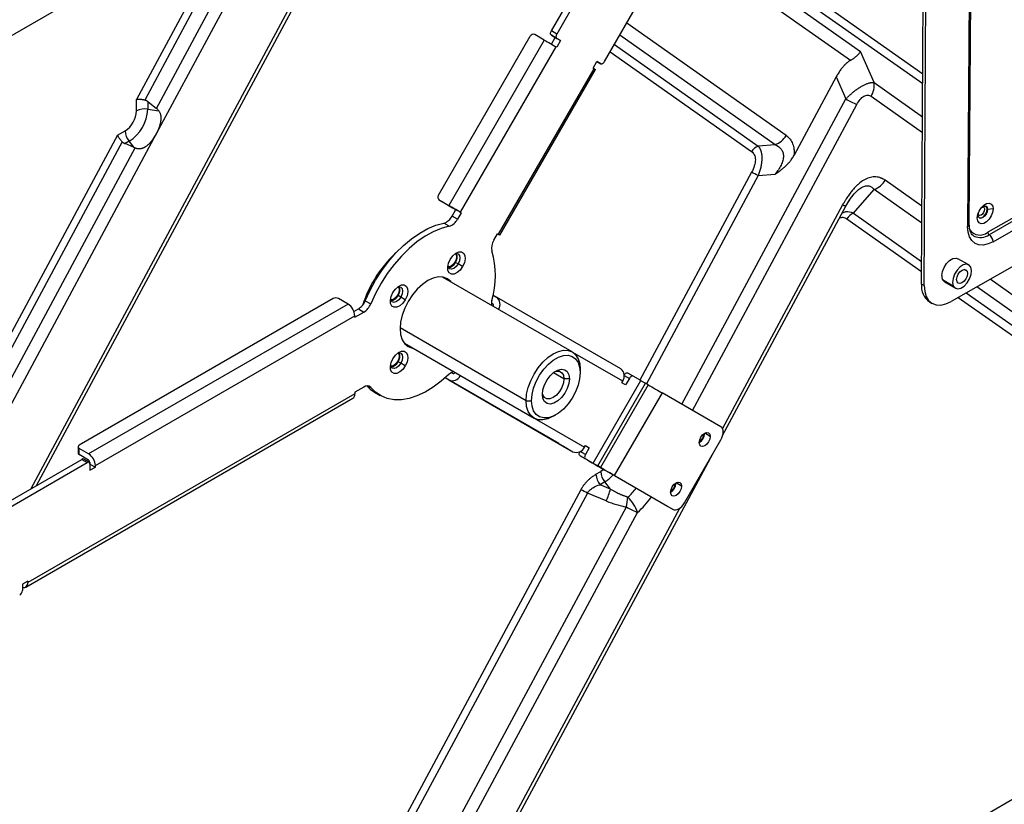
# Model space of a CAD drawing. Header units: millimetres. Extents: x 0 to 1118, y 0 to 864.
# Tile 422 of 438: x 998 to 1024, y 718 to 738. Entities that reach past the tile are written whole.
import ezdxf

# ---------------------------------------------------------------- set-up
doc = ezdxf.new("R2010")
doc.units = ezdxf.units.MM

msp = doc.modelspace()

# ---------------------------------------------------------------- linework, layer by layer
at = {"color": 7, "linetype": 'Continuous', "lineweight": 25}
for p, q in [((1008.8751, 744.9148), (1019.7682, 737.2314)), ((1001.607, 735.9747), (1005.5502, 743.3082)), ((1001.6128, 735.3158), (1005.8395, 743.1625)), ((1013.4557, 742.1031), (1020.034, 737.464)), ((998.4711, 726.1093), (1006.751, 741.5081)), ((1003.867, 741.3703), (979.0986, 727.0718)), ((1003.867, 741.3703), (1001.0901, 736.2059)), ((1004.0406, 741.2828), (1001.3023, 736.1901)), ((1011.9415, 738.0016), (1013.6314, 740.9286)), ((1013.7729, 740.8469), (1012.0829, 737.9199)), ((1013.3329, 737.1981), (1015.0229, 740.1251)), ((1021.6259, 731.3783), (1021.6766, 739.5728)), ((1021.6966, 731.3375), (1021.7473, 739.532)), ((1022.8731, 739.2743), (1022.8335, 732.8826)), ((1022.8775, 732.9429), (1022.917, 739.3346)), ((1008.988, 733.7023), (1011.388, 737.8593)), ((1011.7562, 737.7622), (1011.5087, 737.905)), ((1012.0829, 737.9199), (1011.9415, 738.0016)), ((1011.9415, 737.8861), (1012.0829, 737.8045)), ((1012.0415, 737.8283), (1011.9415, 737.8861)), ((1011.9415, 737.6552), (1012.0415, 737.8283)), ((1012.1829, 737.7467), (1012.0415, 737.8283)), ((1011.7562, 737.7622), (1009.2562, 733.432)), ((1012.0579, 737.5879), (1009.5579, 733.2578)), ((1012.0829, 737.5735), (1012.0579, 737.5879)), ((1012.0829, 737.8045), (1012.1829, 737.7467)), ((1012.1829, 737.7467), (1012.0829, 737.5735)), ((1020.3876, 736.6497), (1020.034, 737.464)), ((1013.0329, 737.0249), (1013.1329, 737.1981)), ((1013.1329, 737.1981), (1013.2329, 737.1404)), ((1013.2329, 737.1404), (1013.1329, 737.1981)), ((1010.5579, 732.6803), (1013.0579, 737.0105)), ((1010.5977, 732.6574), (1013.0977, 736.9875)), ((1013.0579, 737.0105), (1013.0329, 737.0249)), ((1019.3944, 736.7965), (1018.2936, 734.7492)), ((1019.3944, 736.7965), (1019.6444, 736.2207)), ((1001.0901, 735.9091), (1001.0901, 736.2059)), ((1001.3799, 736.1516), (1001.607, 735.9747)), ((1001.3799, 736.1516), (1001.3799, 735.9539)), ((1001.3799, 735.9539), (1001.6729, 735.9086)), ((1000.587, 735.2701), (991.7429, 718.8221)), ((992.3937, 718.1563), (1001.6128, 735.3158)), ((1000.587, 735.2701), (1000.7884, 735.3863)), ((1028.239, 735.508), (1023.3601, 732.7319)), ((1028.2741, 735.4467), (1023.3952, 732.6705)), ((1023.5005, 732.4864), (1028.3794, 735.2625)), ((1000.7159, 735.0996), (991.9165, 718.7347)), ((1000.8944, 735.113), (1000.7886, 735.0519)), ((1001.0226, 734.9535), (1000.7886, 735.0519)), ((1001.0226, 734.9535), (1000.8944, 735.113)), ((1017.7946, 735.0249), (1017.3539, 734.9874)), ((992.1044, 718.302), (1001.0515, 734.9417)), ((1029.4695, 734.9438), (1022.3986, 730.9204)), ((1017.3539, 734.2147), (1017.7946, 734.2522)), ((1019.8461, 733.2299), (1020.3876, 733.8517)), ((1009.0087, 733.5749), (1009.2562, 733.432)), ((1009.1087, 733.5172), (1009.0087, 733.5749)), ((1009.1087, 733.5172), (1009.3562, 733.3743)), ((1009.3443, 733.1566), (1009.4415, 733.325)), ((1009.4415, 733.325), (1009.4165, 733.3395)), ((1009.5829, 733.2434), (1009.4415, 733.325)), ((1009.5829, 733.2434), (1009.4857, 733.0749)), ((1009.5579, 733.2578), (1009.5829, 733.2434)), ((1016.4234, 727.4172), (1019.649, 733.4161)), ((1023.0844, 733.1059), (1023.1053, 733.1906)), ((1023.1053, 733.1906), (1023.1117, 733.2387)), ((1023.3527, 733.3315), (1023.3457, 733.3355)), ((1023.5008, 733.3428), (1023.3527, 733.3315)), ((1009.2684, 732.8904), (1009.127, 732.972)), ((1009.4857, 733.0749), (1009.3443, 733.1566)), ((1010.4357, 732.5263), (1010.5329, 732.6948)), ((1010.5329, 732.6948), (1010.5579, 732.6803)), ((1009.4997, 731.9057), (1009.429, 731.9465)), ((1009.6204, 731.836), (1009.4997, 731.9057)), ((1022.8615, 731.8797), (1022.5787, 732.043)), ((1012.4889, 729.6028), (1009.0954, 731.5618)), ((1022.2287, 731.4367), (1022.5116, 731.2734)), ((1021.6966, 731.3375), (1021.6259, 731.3783)), ((1006.2331, 730.9984), (999.5863, 727.1613)), ((1006.622, 730.8555), (1006.3745, 730.9984)), ((1007.0738, 730.9443), (1007.2152, 730.8627)), ((1007.9997, 731.0398), (1007.929, 731.0806)), ((1008.1204, 730.9701), (1007.9997, 731.0398)), ((1010.3739, 730.8812), (1010.4062, 730.8626)), ((1010.4078, 730.8616), (1010.3739, 730.8812)), ((1010.4155, 731.0882), (1010.5062, 731.0358)), ((1013.7562, 729.159), (1010.5062, 731.0358)), ((1021.833, 730.9146), (1021.9038, 730.8738)), ((1006.622, 730.8555), (999.8338, 726.9368)), ((1006.7772, 730.6594), (1006.8947, 730.7272)), ((1006.7988, 730.5085), (1007.0361, 730.6455)), ((1006.8947, 730.7272), (1007.0361, 730.6455)), ((1000.0105, 726.6306), (1006.7988, 730.5493)), ((1006.7988, 730.5085), (1006.7988, 730.5493)), ((1008.0955, 729.8297), (1011.489, 727.8707)), ((1007.9997, 729.3076), (1007.929, 729.3484)), ((1008.1204, 729.2379), (1007.9997, 729.3076)), ((1012.696, 729.1449), (1012.696, 729.0633)), ((1009.2562, 728.8707), (1009.1654, 728.9231)), ((1012.138, 727.2065), (1009.1654, 728.9231)), ((1009.2562, 728.8707), (1012.5062, 726.9939)), ((1009.3239, 729.0626), (1009.3562, 729.0439)), ((1009.4165, 729.0668), (1009.4166, 729.067)), ((1009.5581, 728.9854), (1009.5579, 728.9852)), ((1009.5579, 728.9852), (1012.8079, 727.1084)), ((1012.4132, 728.9), (1012.2718, 728.9)), ((1013.0329, 726.6898), (1014.2829, 728.8548)), ((1013.7829, 728.7971), (1013.8079, 728.8404)), ((1013.9829, 728.9126), (1013.8829, 728.7394)), ((1014.0829, 728.9703), (1013.9415, 729.052)), ((1014.2829, 728.8548), (1014.0829, 728.9703)), ((1007.0361, 728.6858), (1006.7988, 728.5488)), ((1013.1537, 726.6201), (1014.4037, 728.7851)), ((1014.4744, 728.7443), (1013.2244, 726.5793)), ((1013.8829, 728.7394), (1013.7829, 728.7971)), ((1014.4744, 728.7443), (1014.4037, 728.7851)), ((998.191, 723.4542), (1006.747, 728.3935)), ((1006.7988, 728.508), (998.2428, 723.5687)), ((1006.7988, 728.5488), (1006.7988, 728.508)), ((1007.3166, 728.5473), (1007.458, 728.4657)), ((1011.2818, 728.3285), (1011.4232, 728.3285)), ((1014.8365, 728.5352), (1013.5865, 726.3702)), ((1016.3744, 727.6471), (1014.8365, 728.5352)), ((1011.989, 727.9203), (1012.0597, 727.9611)), ((1015.4244, 725.6552), (1016.3744, 727.3007)), ((1016.0951, 727.3944), (1015.9536, 727.476)), ((999.557, 727.1205), (999.557, 726.9571)), ((999.5863, 726.9163), (999.5863, 727.0796)), ((999.8338, 726.9368), (999.5863, 727.0796)), ((1012.2587, 727.1368), (1012.5062, 726.9939)), ((1012.8079, 727.1084), (1012.8329, 727.1517)), ((1012.8329, 727.1517), (1012.9329, 727.0939)), ((1012.8329, 727.1517), (1012.9329, 727.0939)), ((1012.9329, 727.0939), (1012.8329, 726.9207)), ((996.1856, 724.7899), (999.657, 726.7939)), ((999.8338, 726.7735), (999.5863, 726.9163)), ((999.657, 726.7939), (999.7984, 726.7122)), ((999.8484, 726.7172), (999.707, 726.7988)), ((1007.5362, 710.8889), (1016.1753, 726.9557)), ((1012.6915, 726.8869), (1012.8329, 726.8053)), ((1012.8915, 726.7714), (1012.6915, 726.8869)), ((1012.8329, 726.8053), (1013.0329, 726.6898)), ((996.327, 724.7083), (999.7984, 726.7122)), ((999.8691, 726.7122), (999.8691, 726.6714)), ((999.8691, 726.6714), (999.8691, 726.5081)), ((999.8691, 726.6714), (1000.0105, 726.5897)), ((999.8691, 726.5081), (1000.0105, 726.5897)), ((1000.0105, 726.5897), (1000.0105, 726.6306)), ((1013.2244, 726.5793), (1013.1537, 726.6201)), ((1013.2537, 726.5623), (1013.3244, 726.5215)), ((1013.1091, 726.4039), (1013.2334, 726.4756)), ((1014.983, 725.5637), (1013.4451, 726.4518)), ((1013.5865, 726.3702), (1015.1244, 725.4821)), ((1012.7152, 725.9979), (1001.4327, 705.015)), ((1013.3395, 726.2023), (1013.2152, 726.1305)), ((1013.49, 726.015), (1013.2152, 726.1305)), ((1013.49, 726.015), (1013.3395, 726.2023)), ((1015.3451, 726.0953), (1015.2036, 726.177)), ((1012.8887, 725.9105), (1001.6063, 704.9276)), ((1013.3774, 725.7051), (1012.8887, 725.9105)), ((1002.5107, 704.3557), (1013.9056, 725.5477)), ((1015.1244, 725.4821), (1014.983, 725.5637)), ((1002.8, 704.21), (1014.1949, 725.402)), ((998.2428, 723.6095), (998.1013, 723.5279)), ((998.1013, 723.5279), (998.1013, 723.3646)), ((998.2428, 723.6095), (998.2428, 723.5687)), ((1006.2642, 707.6633), (1032.5607, 722.8439))]:
    msp.add_line(p, q, dxfattribs=at)
at = {"color": 8, "linetype": 'Continuous', "lineweight": 25}
for p, q in [((1021.6599, 736.8685), (1013.4207, 742.6788)), ((1021.6583, 736.6187), (1013.416, 742.4312)), ((1006.6642, 741.5408), (998.3197, 726.0219)), ((1018.0839, 735.2655), (1013.9147, 738.2057)), ((1017.7946, 735.0249), (1013.7322, 737.8897)), ((1013.5894, 737.6422), (1017.3539, 734.9874)), ((1013.4799, 737.4526), (1017.1803, 734.843)), ((1020.3876, 736.6497), (1021.653, 735.7573)), ((1020.3053, 736.2895), (1021.6504, 735.3409)), ((1015.3519, 728.2376), (1019.6444, 736.2207)), ((1015.6325, 728.0756), (1019.9338, 736.075)), ((1017.1803, 734.3022), (1014.2588, 728.8688)), ((1017.3539, 734.2147), (1014.4271, 728.7716)), ((1021.6385, 733.4142), (1020.6769, 734.0923)), ((1021.6358, 732.9715), (1020.3876, 733.8517)), ((1019.5622, 733.4488), (1016.4175, 727.6003)), ((1019.8461, 733.2299), (1021.6296, 731.9722)), ((1019.6725, 733.0855), (1021.6279, 731.7065)), ((1022.8176, 731.7137), (1022.7398, 731.7586)), ((1022.1744, 731.4999), (1022.4573, 731.3366)), ((1032.1284, 725.3616), (1023.4221, 731.5027)), ((1022.7985, 731.1479), (1031.4959, 725.0144)), ((1031.8389, 725.1207), (1023.0718, 731.3034)), ((1022.5891, 731.0287), (1031.3223, 724.87)), ((1011.2818, 728.3285), (1007.9834, 730.2327)), ((1013.8079, 728.8404), (1012.505, 729.5929)), ((1012.2718, 728.9), (1011.9949, 729.0599)), ((1013.8476, 728.9907), (1013.9829, 728.9126)), ((1007.1497, 728.7133), (1007.2152, 728.6755)), ((1012.8329, 726.9207), (1012.6976, 726.9989)), ((1015.2926, 725.5083), (1007.4493, 710.9216))]:
    msp.add_line(p, q, dxfattribs=at)
at = {"color": 7, "linetype": 'Continuous', "lineweight": 25, "flags": 128}
for points in [[(1011.9415, 737.8861), (1011.9327, 737.8934), (1011.9262, 737.9037), (1011.9222, 737.9167), (1011.9208, 737.9319), (1011.9222, 737.9486), (1011.9262, 737.9662), (1011.9327, 737.9841), (1011.9415, 738.0016)], [(1012.0829, 737.9199), (1012.0742, 737.9025), (1012.0676, 737.8846), (1012.0636, 737.867), (1012.0622, 737.8502), (1012.0636, 737.8351), (1012.0676, 737.8221), (1012.0742, 737.8118), (1012.0829, 737.8045)], [(1011.7562, 737.7622), (1011.7931, 737.7409), (1011.8333, 737.7176), (1011.8754, 737.6933), (1011.9178, 737.6689), (1011.9587, 737.6452), (1011.9967, 737.6233), (1012.0302, 737.604), (1012.0579, 737.5879)], [(1013.2329, 737.1404), (1013.2437, 737.1364), (1013.2559, 737.1359), (1013.2692, 737.1389), (1013.2829, 737.1453), (1013.2967, 737.1548), (1013.31, 737.1671), (1013.3222, 737.1817), (1013.3329, 737.1981)], [(1013.0579, 737.0105), (1013.0789, 736.9983), (1013.0923, 736.9906), (1013.0976, 736.9876), (1013.0977, 736.9875)], [(1019.6444, 733.4227), (1019.6486, 733.4181), (1019.6486, 733.4157), (1019.6443, 733.4157), (1019.6358, 733.4179), (1019.6232, 733.4223), (1019.6066, 733.429), (1019.5862, 733.4379), (1019.5622, 733.4488)], [(1023.0844, 733.1059), (1023.0975, 733.1955), (1023.1341, 733.2887), (1023.1898, 733.374), (1023.258, 733.4414), (1023.3303, 733.4825), (1023.398, 733.4925), (1023.4531, 733.4702), (1023.4888, 733.4182), (1023.5008, 733.3428)], [(1009.5579, 733.2578), (1009.5302, 733.2739), (1009.4967, 733.2932), (1009.4587, 733.3151), (1009.4178, 733.3387), (1009.3754, 733.3632), (1009.3333, 733.3875), (1009.2931, 733.4108), (1009.2562, 733.432)], [(1009.3562, 733.3743), (1009.3635, 733.37), (1009.3716, 733.3654), (1009.38, 733.3605), (1009.3885, 733.3556), (1009.3967, 733.3509), (1009.4043, 733.3465), (1009.411, 733.3427), (1009.4165, 733.3395)], [(1023.5008, 733.3428), (1023.4878, 733.2531), (1023.4512, 733.16), (1023.3954, 733.0746), (1023.3273, 733.0073), (1023.255, 732.9661), (1023.1872, 732.9561), (1023.1322, 732.9785), (1023.0965, 733.0305), (1023.0844, 733.1059)], [(1023.3527, 733.3315), (1023.343, 733.2712), (1023.3159, 733.2094), (1023.2755, 733.1555), (1023.2281, 733.1177), (1023.1808, 733.1016), (1023.1409, 733.1099), (1023.1143, 733.1411), (1023.1053, 733.1906)], [(1023.138, 733.1117), (1023.1738, 733.1057), (1023.221, 733.1217), (1023.2685, 733.1596), (1023.3088, 733.2135), (1023.3359, 733.2753), (1023.3457, 733.3355)], [(1023.1897, 733.3739), (1023.2299, 733.4045), (1023.2772, 733.4205), (1023.3171, 733.4122), (1023.3437, 733.381), (1023.3527, 733.3315)], [(1023.3457, 733.3355), (1023.3366, 733.3851), (1023.3129, 733.4145)], [(1007.0738, 730.9443), (1007.1988, 731.2161), (1007.3436, 731.4805), (1007.5062, 731.7338), (1007.6843, 731.9721), (1007.8752, 732.1922), (1008.0762, 732.3907), (1008.2844, 732.5647), (1008.4966, 732.7118), (1008.7098, 732.8298), (1008.921, 732.917), (1009.127, 732.972)], [(1009.2684, 732.8904), (1009.0624, 732.8353), (1008.8513, 732.7482), (1008.638, 732.6302), (1008.4258, 732.4831), (1008.2176, 732.309), (1008.0167, 732.1105), (1007.8257, 731.8905), (1007.6477, 731.6521), (1007.485, 731.3989), (1007.3402, 731.1344), (1007.2152, 730.8627)], [(1010.5329, 732.6948), (1010.5383, 732.6917), (1010.5643, 732.6766), (1010.5833, 732.6657), (1010.5946, 732.6592), (1010.5976, 732.6574), (1010.5923, 732.6605), (1010.5789, 732.6682), (1010.5579, 732.6803)], [(1023.5005, 732.4864), (1023.3695, 732.4268), (1023.2438, 732.3994), (1023.1281, 732.4052), (1023.0269, 732.4441), (1022.9441, 732.5146), (1022.8828, 732.6138), (1022.8455, 732.7381), (1022.8335, 732.8826)], [(1009.4317, 732.1727), (1009.4472, 732.1494), (1009.4579, 732.0931), (1009.4472, 732.0244), (1009.4165, 731.9537), (1009.3706, 731.8919), (1009.3165, 731.8482), (1009.2624, 731.8294), (1009.2345, 731.8311)], [(1009.2954, 732.0237), (1009.3608, 732.1143), (1009.4379, 732.1826), (1009.5174, 732.2205), (1009.5898, 732.2233), (1009.6462, 732.1907), (1009.6799, 732.1267), (1009.6869, 732.0389), (1009.6662, 731.9379), (1009.6204, 731.836)], [(1009.4193, 732.1691), (1009.4481, 732.1756), (1009.4997, 732.1655), (1009.5342, 732.1258), (1009.5463, 732.0625), (1009.5342, 731.9852), (1009.4997, 731.9057)], [(1009.6204, 731.836), (1009.5551, 731.7454), (1009.478, 731.677), (1009.3985, 731.6392), (1009.3261, 731.6364), (1009.2697, 731.669), (1009.236, 731.733), (1009.229, 731.8208), (1009.2497, 731.9218), (1009.2954, 732.0237)], [(1009.4997, 731.9057), (1009.4481, 731.8361), (1009.3872, 731.7869), (1009.3264, 731.7658), (1009.2747, 731.7758), (1009.2402, 731.8155), (1009.2314, 731.8437)], [(1022.1562, 731.599), (1022.1718, 731.7056), (1022.2153, 731.8163), (1022.2815, 731.9178), (1022.3625, 731.9978), (1022.4484, 732.0467), (1022.529, 732.0586), (1022.5787, 732.043)], [(1022.9158, 731.8165), (1022.8701, 731.8742), (1022.8023, 731.896), (1022.7205, 731.8793), (1022.6346, 731.826), (1022.555, 731.7427), (1022.4912, 731.6393), (1022.451, 731.5284), (1022.4392, 731.4233), (1022.4573, 731.3366)], [(1022.4573, 731.3366), (1022.503, 731.2789), (1022.5708, 731.2571), (1022.6526, 731.2739), (1022.7385, 731.3271), (1022.8181, 731.4104), (1022.8819, 731.5138), (1022.9221, 731.6247), (1022.9339, 731.7299), (1022.9158, 731.8165)], [(1022.5555, 731.4395), (1022.5451, 731.496), (1022.5563, 731.5649), (1022.5872, 731.6355), (1022.6333, 731.6971), (1022.6875, 731.7404), (1022.7416, 731.7588), (1022.7872, 731.7494), (1022.8176, 731.7137)], [(1022.8176, 731.7137), (1022.828, 731.6571), (1022.8168, 731.5883), (1022.7859, 731.5176), (1022.7398, 731.456), (1022.6856, 731.4127), (1022.6315, 731.3944), (1022.5859, 731.4038), (1022.5555, 731.4395)], [(1009.3204, 731.4319), (1009.3106, 731.4437), (1009.2204, 731.5185), (1009.1106, 731.5592), (1008.9853, 731.5642), (1008.8493, 731.5333), (1008.7079, 731.4678), (1008.5665, 731.3701), (1008.4306, 731.2439), (1008.3053, 731.0943), (1008.1954, 730.9268), (1008.1053, 730.7479), (1008.0383, 730.5645), (1007.9971, 730.3837), (1007.9832, 730.2124)], [(1009.179, 731.5135), (1009.1692, 731.5253), (1009.1448, 731.5508)], [(1008.1204, 730.9701), (1008.0551, 730.8795), (1007.978, 730.8111), (1007.8985, 730.7732), (1007.8261, 730.7704), (1007.7697, 730.803), (1007.736, 730.8671), (1007.729, 730.9549), (1007.7497, 731.0558), (1007.7954, 731.1578)], [(1007.9317, 731.3068), (1007.9472, 731.2835), (1007.9579, 731.2272), (1007.9472, 731.1585), (1007.9165, 731.0878), (1007.8706, 731.0259), (1007.8165, 730.9822), (1007.7624, 730.9634), (1007.7345, 730.9652)], [(1007.7954, 731.1578), (1007.8608, 731.2484), (1007.9379, 731.3167), (1008.0174, 731.3546), (1008.0898, 731.3574), (1008.1462, 731.3248), (1008.1799, 731.2607), (1008.1869, 731.1729), (1008.1662, 731.072), (1008.1204, 730.9701)], [(1007.9193, 731.3032), (1007.9481, 731.3096), (1007.9997, 731.2996), (1008.0342, 731.2599), (1008.0463, 731.1966), (1008.0342, 731.1193), (1007.9997, 731.0398)], [(1021.6966, 731.3375), (1021.7092, 731.1854), (1021.7485, 731.0545), (1021.813, 730.9501), (1021.9001, 730.8759), (1022.0067, 730.835), (1022.1284, 730.8288), (1022.2608, 730.8576), (1022.3986, 730.9204)], [(1007.9997, 731.0398), (1007.9481, 730.9701), (1007.8872, 730.921), (1007.8264, 730.8998), (1007.7747, 730.9099), (1007.7402, 730.9496), (1007.7314, 730.9777)], [(1007.9832, 730.2124), (1007.9971, 730.0572), (1008.0383, 729.924), (1008.1053, 729.8179), (1008.1954, 729.7431), (1008.3053, 729.7024), (1008.3205, 729.6998)], [(1007.7954, 729.4256), (1007.8608, 729.5162), (1007.9379, 729.5846), (1008.0174, 729.6224), (1008.0898, 729.6252), (1008.1462, 729.5927), (1008.1799, 729.5286), (1008.1869, 729.4408), (1008.1662, 729.3399), (1008.1204, 729.2379)], [(1008.1297, 729.7924), (1008.1639, 729.7841), (1008.1791, 729.7814)], [(1011.2818, 728.3285), (1011.2954, 728.4957), (1011.3356, 728.6721), (1011.401, 728.851), (1011.4889, 729.0255), (1011.5961, 729.1889), (1011.7183, 729.3349), (1011.851, 729.458), (1011.9889, 729.5533), (1012.1269, 729.6172), (1012.2595, 729.6473), (1012.3818, 729.6425), (1012.4889, 729.6028), (1012.5769, 729.5298), (1012.6422, 729.4263), (1012.6824, 729.2964), (1012.696, 729.1449)], [(1008.1204, 729.2379), (1008.0551, 729.1473), (1007.978, 729.079), (1007.8985, 729.0411), (1007.8261, 729.0383), (1007.7697, 729.0709), (1007.736, 729.1349), (1007.729, 729.2227), (1007.7497, 729.3237), (1007.7954, 729.4256)], [(1007.9317, 729.5747), (1007.9472, 729.5513), (1007.9579, 729.4951), (1007.9472, 729.4263), (1007.9165, 729.3557), (1007.8706, 729.2938), (1007.8165, 729.2501), (1007.7624, 729.2313), (1007.7345, 729.233)], [(1007.9193, 729.571), (1007.9481, 729.5775), (1007.9997, 729.5674), (1008.0342, 729.5278), (1008.0463, 729.4644), (1008.0342, 729.3871), (1007.9997, 729.3076)], [(1011.4232, 728.3285), (1011.4371, 728.4894), (1011.4783, 728.6592), (1011.5448, 728.8307), (1011.6338, 728.9962), (1011.7414, 729.1487), (1011.863, 729.2813), (1011.9931, 729.3884), (1012.1262, 729.4652), (1012.2563, 729.5084), (1012.3778, 729.516), (1012.4855, 729.4879), (1012.5745, 729.4251), (1012.641, 729.3304), (1012.6821, 729.2081), (1012.696, 729.0633)], [(1007.9997, 729.3076), (1007.9481, 729.238), (1007.8872, 729.1889), (1007.8264, 729.1677), (1007.7747, 729.1777), (1007.7402, 729.2174), (1007.7314, 729.2456)], [(1011.7061, 728.4918), (1011.7204, 728.6151), (1011.7622, 728.7449), (1011.8281, 728.8708), (1011.9128, 728.9825), (1012.0093, 729.071), (1012.1099, 729.1291), (1012.2065, 729.1521), (1012.2912, 729.1381), (1012.3571, 729.0883), (1012.3989, 729.0068), (1012.4132, 728.9)], [(1012.0223, 729.0803), (1012.0763, 729.0978), (1012.1552, 729.097), (1012.2177, 729.0608), (1012.2579, 728.993), (1012.2718, 728.9)], [(1009.2684, 729.0183), (1009.0624, 728.8356), (1008.8513, 728.6789), (1008.638, 728.5507), (1008.4258, 728.4527), (1008.2176, 728.3865), (1008.0167, 728.3529), (1007.8257, 728.3525), (1007.6477, 728.3853), (1007.485, 728.4508), (1007.3402, 728.548), (1007.2152, 728.6755)], [(1012.696, 729.0633), (1012.6821, 728.9025), (1012.641, 728.7326), (1012.5745, 728.5612), (1012.4855, 728.3956), (1012.3778, 728.2432), (1012.2563, 728.1105), (1012.1262, 728.0035), (1011.9931, 727.9267), (1011.863, 727.8835), (1011.7414, 727.8758), (1011.6338, 727.904), (1011.5448, 727.9667), (1011.4783, 728.0614), (1011.4371, 728.1838), (1011.4232, 728.3285)], [(1012.4132, 728.9), (1012.3989, 728.7767), (1012.3571, 728.6469), (1012.2912, 728.521), (1012.2065, 728.4093), (1012.1099, 728.3209), (1012.0093, 728.2628), (1011.9128, 728.2398), (1011.8281, 728.2537), (1011.7622, 728.3035), (1011.7204, 728.3851), (1011.7061, 728.4918)], [(1012.2718, 728.9), (1012.2579, 728.7911), (1012.2177, 728.6769), (1012.1552, 728.5685), (1012.0763, 728.4766), (1011.9889, 728.4101), (1011.9015, 728.3757), (1011.8227, 728.3765), (1011.7601, 728.4127), (1011.7199, 728.4805), (1011.7081, 728.5361)], [(1013.847, 729.0031), (1013.8522, 729.0106), (1013.8645, 729.0252), (1013.8777, 729.0375), (1013.8915, 729.047), (1013.9053, 729.0534), (1013.9186, 729.0564), (1013.9308, 729.0559), (1013.9415, 729.052)], [(1014.0829, 728.9703), (1014.0722, 728.9743), (1014.06, 728.9748), (1014.0467, 728.9718), (1014.0329, 728.9654), (1014.0192, 728.9558), (1014.0059, 728.9435), (1013.9937, 728.9289), (1013.9829, 728.9126)], [(1014.2829, 728.8548), (1014.2941, 728.8484), (1014.3075, 728.8407), (1014.3226, 728.8319), (1014.339, 728.8225), (1014.3559, 728.8127), (1014.3728, 728.803), (1014.3889, 728.7937), (1014.4037, 728.7851)], [(1007.1113, 728.7133), (1007.1988, 728.6296), (1007.3166, 728.5473)], [(1014.4744, 728.7443), (1014.5186, 728.7188), (1014.567, 728.6909), (1014.6175, 728.6617), (1014.6683, 728.6324), (1014.7174, 728.604), (1014.763, 728.5777), (1014.8032, 728.5545), (1014.8365, 728.5352)], [(1011.989, 727.9203), (1011.9889, 727.9202), (1011.851, 727.8563), (1011.7183, 727.8261), (1011.5961, 727.831), (1011.4889, 727.8707), (1011.401, 727.9437), (1011.3356, 728.0471), (1011.2954, 728.1771), (1011.2818, 728.3285)], [(1016.3744, 727.3007), (1016.4008, 727.353), (1016.4204, 727.4067), (1016.4325, 727.4596), (1016.4366, 727.5098), (1016.4325, 727.5552), (1016.4204, 727.5942), (1016.4008, 727.6252), (1016.3744, 727.6471)], [(1015.8122, 727.2311), (1015.823, 727.2998), (1015.8536, 727.3705), (1015.8995, 727.4324), (1015.9536, 727.476), (1016.0078, 727.4949), (1016.0536, 727.4859), (1016.0843, 727.4507), (1016.0951, 727.3944)], [(1016.0951, 727.3944), (1016.0843, 727.3257), (1016.0536, 727.255), (1016.0078, 727.1931), (1015.9536, 727.1494), (1015.8995, 727.1306), (1015.8536, 727.1395), (1015.823, 727.1748), (1015.8122, 727.2311)], [(1012.138, 727.2065), (1012.1491, 727.2001), (1012.1625, 727.1923), (1012.1777, 727.1836), (1012.194, 727.1741), (1012.211, 727.1644), (1012.2278, 727.1546), (1012.2439, 727.1453), (1012.2587, 727.1368)], [(1012.6915, 726.8869), (1012.6827, 726.8942), (1012.6762, 726.9045), (1012.6722, 726.9175), (1012.6708, 726.9327), (1012.6722, 726.9494), (1012.6762, 726.967), (1012.6827, 726.9849), (1012.6866, 726.9933)], [(1012.8329, 726.9207), (1012.8242, 726.9033), (1012.8176, 726.8854), (1012.8136, 726.8678), (1012.8122, 726.851), (1012.8136, 726.8359), (1012.8176, 726.8229), (1012.8242, 726.8126), (1012.8329, 726.8053)], [(1012.8915, 726.7714), (1012.9249, 726.7522), (1012.9651, 726.7289), (1013.0106, 726.7027), (1013.0597, 726.6743), (1013.1105, 726.645), (1013.1611, 726.6158), (1013.2094, 726.5879), (1013.2537, 726.5623)], [(1013.1537, 726.6201), (1013.1389, 726.6286), (1013.1228, 726.6379), (1013.1059, 726.6476), (1013.089, 726.6574), (1013.0726, 726.6669), (1013.0575, 726.6756), (1013.0441, 726.6834), (1013.0329, 726.6898)], [(1013.5865, 726.3702), (1013.5532, 726.3894), (1013.513, 726.4126), (1013.4674, 726.4389), (1013.4183, 726.4673), (1013.3675, 726.4966), (1013.317, 726.5258), (1013.2686, 726.5537), (1013.2244, 726.5793)], [(1013.3244, 726.5215), (1013.3391, 726.513), (1013.3552, 726.5037), (1013.3721, 726.494), (1013.389, 726.4842), (1013.4054, 726.4747), (1013.4206, 726.466), (1013.434, 726.4582), (1013.4451, 726.4518)], [(1015.0622, 725.9321), (1015.073, 726.0008), (1015.1036, 726.0714), (1015.1495, 726.1333), (1015.2036, 726.177), (1015.2578, 726.1958), (1015.3036, 726.1869), (1015.3343, 726.1516), (1015.3451, 726.0953)], [(1015.3451, 726.0953), (1015.3343, 726.0266), (1015.3036, 725.956), (1015.2578, 725.8941), (1015.2036, 725.8504), (1015.1495, 725.8316), (1015.1036, 725.8405), (1015.073, 725.8758), (1015.0622, 725.9321)], [(1015.1244, 725.4821), (1015.1566, 725.4702), (1015.1932, 725.4687), (1015.233, 725.4777), (1015.2744, 725.4969), (1015.3158, 725.5255), (1015.3556, 725.5624), (1015.3923, 725.6062), (1015.4244, 725.6552)], [(998.1013, 723.4503), (998.1336, 723.4431), (998.1642, 723.4443), (998.191, 723.4543), (998.213, 723.4725), (998.2293, 723.4984), (998.2394, 723.5308), (998.2428, 723.5687)]]:
    msp.add_lwpolyline(points, dxfattribs=at)
at = {"color": 8, "linetype": 'Continuous', "lineweight": 25, "flags": 128}
for points in [[(1023.2496, 733.3935), (1023.2682, 733.3718), (1023.275, 733.3366), (1023.2682, 733.2936), (1023.2491, 733.2495), (1023.2204, 733.2108), (1023.1866, 733.1835), (1023.1527, 733.1717), (1023.1241, 733.1773), (1023.1237, 733.1775)], [(1023.3457, 733.3366), (1023.3363, 733.2765), (1023.3094, 733.2146), (1023.2693, 733.1605), (1023.2219, 733.1222), (1023.1746, 733.1058), (1023.1345, 733.1136)], [(1023.32, 733.4089), (1023.3363, 733.3858), (1023.3457, 733.3366)], [(1013.3092, 726.5303), (1013.2939, 726.5174), (1013.2334, 726.4756)]]:
    msp.add_lwpolyline(points, dxfattribs=at)
at = {"color": 7, "linetype": 'Continuous', "lineweight": 25}
for centre, radius, start, end in [((1011.4717, 737.8206), 0.0922, 66.35693, 155.1837), ((1019.8457, 736.5839), 0.5458, 327.35793, 6.92262), ((1022.8041, 742.1353), 6.7056, 241.88787, 244.65613), ((1000.4349, 735.9389), 0.6559, 302.60548, 357.39452), ((1000.3258, 736.0018), 1.0552, 302.60547, 357.39463), ((1001.3018, 735.5), 0.4605, 80.2289, 117.35717), ((1001.2483, 735.4075), 0.4605, 182.63929, 219.77207), ((1017.5914, 735.5634), 0.5756, 290.66869, 328.83193), ((1017.4758, 734.6643), 0.3454, 110.66869, 148.83193), ((1015.4581, 730.666), 4.0234, 61.88787, 64.65614), ((1020.1844, 734.3902), 0.5756, 290.66868, 328.83193), ((1009.0633, 733.6492), 0.0922, 144.81491, 233.64876), ((1019.968, 732.9068), 0.3454, 110.66869, 148.83193), ((1009.0194, 733.3189), 0.3632, 287.23648, 333.4497), ((1009.1608, 733.2373), 0.3632, 287.23648, 333.4497), ((1023.4364, 732.7348), 0.0764, 182.18412, 237.34222), ((1010.7388, 732.3261), 0.3632, 146.55183, 192.75956), ((1023.2715, 732.4777), 0.2291, 2.18412, 57.34222), ((1010.1286, 729.8065), 3.2886, 131.43239, 162.04119), ((1009.2433, 732.0872), 0.233, 322.85896, 22.4221), ((1008.1488, 731.5987), 2.3275, 343.85411, 16.14589), ((1009.2144, 732.037), 0.233, 277.58071, 337.14201), ((1022.3224, 731.5759), 0.1677, 172.07516, 236.06324), ((1007.7433, 731.2213), 0.233, 322.85896, 22.4221), ((1022.1189, 731.3204), 0.4964, 173.30347, 234.83493), ((1006.3038, 730.8619), 0.1537, 62.60967, 117.39033), ((1006.6487, 731.1125), 0.4572, 302.54925, 338.41027), ((1007.7144, 731.1711), 0.233, 277.58071, 337.14201), ((1010.6779, 730.871), 0.3042, 164.67005, 189.35755), ((1010.3695, 730.8501), 0.2306, 324.81491, 53.64876), ((1006.415, 730.5319), 0.3842, 2.60548, 57.39452), ((1006.7902, 731.0309), 0.4572, 302.54925, 338.41027), ((1010.3788, 730.8255), 0.0461, 324.81491, 53.64876), ((1007.7144, 729.4389), 0.233, 277.58071, 337.14201), ((1007.7433, 729.4891), 0.233, 322.85896, 22.4221), ((1009.4845, 728.8048), 0.3038, 110.52313, 135.33761), ((1013.6195, 728.9733), 0.2306, 324.81491, 53.64876), ((1009.3486, 729.082), 0.2306, 246.35693, 335.1837), ((1009.3747, 729.0862), 0.0461, 246.35693, 335.1837), ((1007.12, 728.5813), 0.134, 44.66879, 128.73244), ((1006.6798, 728.4928), 0.1199, 304.05635, 7.25583), ((1015.6466, 727.49), 0.3074, 302.60548, 357.39452), ((999.6018, 727.1205), 0.0437, 110.78342, 249.21658), ((1012.5986, 727.2052), 0.2306, 246.35693, 335.1837), ((999.607, 726.9621), 0.0503, 185.6948, 245.62534), ((999.6863, 726.753), 0.0503, 65.69288, 125.61758), ((999.6267, 726.6131), 0.3842, 2.60548, 57.39452), ((999.7924, 726.7087), 0.0768, 2.60548, 57.39452), ((999.826, 726.6784), 0.0437, 350.78596, 129.20329), ((1013.5691, 726.4251), 0.4605, 182.63929, 219.77207), ((1013.6934, 726.4968), 0.4605, 182.63929, 219.77207), ((1010.9926, 722.3611), 4.0241, 61.88806, 64.65537), ((1011.0068, 726.7415), 2.5873, 336.38584, 343.69257), ((1014.8966, 726.191), 0.3074, 302.60548, 357.39452), ((1010.779, 726.1424), 3.1826, 349.23057, 353.89541), ((1013.2901, 725.1158), 0.949, 17.55423, 46.48088), ((1017.0652, 731.4622), 6.7056, 241.88787, 244.65614), ((997.9478, 723.3716), 0.1537, 302.60548, 357.39452)]:
    msp.add_arc(centre, radius, start, end, dxfattribs=at)
at = {"color": 8, "linetype": 'Continuous', "lineweight": 25}
for centre, radius, start, end in [((1022.8032, 732.9509), 0.0746, 293.94249, 353.90972), ((1023.1558, 732.9828), 0.3235, 214.36148, 309.1545), ((1023.1648, 732.9967), 0.3993, 245.4356, 305.23664), ((1015.667, 727.4781), 0.2693, 302.92057, 357.37534), ((1012.8743, 726.973), 0.9003, 301.11051, 319.37228), ((1012.8992, 726.9934), 1.5829, 311.28345, 322.8802), ((1014.917, 726.1791), 0.2693, 302.9206, 357.37534), ((1012.6965, 727.1056), 2.2688, 311.33382, 325.14551)]:
    msp.add_arc(centre, radius, start, end, dxfattribs=at)
at = {"color": 7, "linetype": 'Continuous', "lineweight": 25}
for points, knots in [([(1019.7682, 737.2314), (1019.7746, 737.2351), (1019.7879, 737.2427), (1019.8076, 737.2548), (1019.828, 737.2677), (1019.8487, 737.2817), (1019.8697, 737.2967), (1019.8908, 737.3127), (1019.9117, 737.3296), (1019.9327, 737.3478), (1019.954, 737.3676), (1019.9755, 737.3894), (1019.9967, 737.4131), (1020.017, 737.4385), (1020.0282, 737.4553), (1020.034, 737.464)], [0, 0, 0, 0, 0.0495275, 0.1025563, 0.1590886, 0.2191258, 0.2826695, 0.3497208, 0.4202806, 0.4943498, 0.5762943, 0.6678314, 0.7689615, 0.8796844, 1, 1, 1, 1]), ([(1019.7682, 737.2315), (1019.7628, 737.2283), (1019.752, 737.222), (1019.7358, 737.2115), (1019.7196, 737.2003), (1019.7034, 737.1883), (1019.6872, 737.1756), (1019.6711, 737.1621), (1019.6549, 737.1478), (1019.6388, 737.1328), (1019.6228, 737.117), (1019.6068, 737.1005), (1019.5908, 737.0833), (1019.5697, 737.0593), (1019.5435, 737.0276), (1019.5127, 736.987), (1019.4823, 736.9434), (1019.4523, 736.8971), (1019.4227, 736.8479), (1019.4039, 736.8138), (1019.3944, 736.7965)], [0, 0, 0, 0, 0.0374398, 0.0749691, 0.1126319, 0.150472, 0.1885324, 0.2268554, 0.2654825, 0.3044541, 0.3438096, 0.3835874, 0.4238245, 0.4645567, 0.5464582, 0.631013, 0.7184488, 0.8089714, 0.9027662, 1, 1, 1, 1]), ([(1019.6444, 736.2207), (1019.6519, 736.2282), (1019.6668, 736.2432), (1019.6894, 736.2652), (1019.712, 736.2868), (1019.7345, 736.3078), (1019.7571, 736.3282), (1019.7796, 736.3482), (1019.802, 736.3676), (1019.8244, 736.3864), (1019.8467, 736.4046), (1019.8688, 736.4223), (1019.8908, 736.4394), (1019.9126, 736.4559), (1019.9343, 736.4717), (1019.9557, 736.487), (1019.977, 736.5016), (1019.998, 736.5155), (1020.0188, 736.5288), (1020.0393, 736.5415), (1020.0657, 736.5571), (1020.0977, 736.5748), (1020.1348, 736.5934), (1020.171, 736.6096), (1020.2062, 736.6234), (1020.2401, 736.6347), (1020.2728, 736.6433), (1020.304, 736.6492), (1020.3337, 736.6523), (1020.3619, 736.6528), (1020.379, 736.6508), (1020.3876, 736.6497)], [0, 0, 0, 0, 0.0280472, 0.0558469, 0.0834078, 0.1107387, 0.1378486, 0.164747, 0.1914432, 0.217947, 0.2442683, 0.2704173, 0.2964044, 0.3222401, 0.3479351, 0.3735003, 0.3989469, 0.4242859, 0.4495289, 0.4746874, 0.4997728, 0.5474897, 0.5955172, 0.6439348, 0.6928203, 0.742249, 0.792294, 0.8430255, 0.8945111, 0.9468154, 1, 1, 1, 1]), ([(1019.9338, 736.075), (1019.9592, 736.1224), (1019.9881, 736.1667), (1020.0511, 736.2416), (1020.0853, 736.272), (1020.1538, 736.3116), (1020.188, 736.3206), (1020.251, 736.3185), (1020.2799, 736.3075), (1020.3053, 736.2895)], [0, 0, 0, 0, 0.25, 0.25, 0.5, 0.5, 0.75, 0.75, 1, 1, 1, 1]), ([(1001.3023, 736.1901), (1001.2971, 736.1912), (1001.2867, 736.1935), (1001.2709, 736.1965), (1001.2548, 736.1994), (1001.2383, 736.2019), (1001.2215, 736.2042), (1001.2046, 736.206), (1001.1847, 736.2078), (1001.1614, 736.2091), (1001.1374, 736.2093), (1001.113, 736.2084), (1001.0985, 736.2068), (1001.0901, 736.2059)], [0, 0, 0, 0, 0.0639928, 0.1301588, 0.1985078, 0.2690485, 0.341789, 0.4167366, 0.4938979, 0.6129196, 0.7458056, 0.8518079, 1, 1, 1, 1]), ([(1001.3799, 736.1516), (1001.3757, 736.1548), (1001.3674, 736.1611), (1001.3544, 736.1693), (1001.3414, 736.1763), (1001.3284, 736.1821), (1001.3154, 736.1869), (1001.3066, 736.189), (1001.3023, 736.1901)], [0, 0, 0, 0, 0.1823073, 0.3575758, 0.5263431, 0.6892116, 0.8468511, 1, 1, 1, 1]), ([(1001.613, 735.3154), (1001.6176, 735.324), (1001.6265, 735.3408), (1001.6389, 735.3661), (1001.6504, 735.3909), (1001.661, 735.4151), (1001.6707, 735.4388), (1001.6796, 735.4619), (1001.6877, 735.4843), (1001.6949, 735.5061), (1001.7015, 735.5272), (1001.7073, 735.5476), (1001.7124, 735.5673), (1001.7169, 735.5863), (1001.7208, 735.6046), (1001.724, 735.6221), (1001.7267, 735.6389), (1001.7289, 735.6549), (1001.7314, 735.6779), (1001.7332, 735.7074), (1001.7323, 735.7429), (1001.7286, 735.7761), (1001.7222, 735.8071), (1001.7134, 735.8358), (1001.7021, 735.8622), (1001.6889, 735.8866), (1001.6781, 735.9013), (1001.6729, 735.9086)], [0, 0, 0, 0, 0.0440087, 0.0868296, 0.128461, 0.1689015, 0.2081498, 0.2462051, 0.2830668, 0.3187349, 0.3532095, 0.3864911, 0.4185806, 0.4494795, 0.4791895, 0.5077129, 0.5350526, 0.5612119, 0.586195, 0.6477519, 0.7061682, 0.7615645, 0.8140948, 0.8639498, 0.9113611, 0.9566044, 1, 1, 1, 1]), ([(1000.587, 735.2701), (1000.589, 735.2661), (1000.5927, 735.2588), (1000.5988, 735.248), (1000.6043, 735.2387), (1000.6125, 735.2257), (1000.6237, 735.2089), (1000.6399, 735.1867), (1000.6575, 735.1644), (1000.6766, 735.1417), (1000.696, 735.1202), (1000.7094, 735.1063), (1000.7159, 735.0996)], [0, 0, 0, 0, 0.0793334, 0.1483562, 0.2070675, 0.2554668, 0.3887389, 0.507932, 0.6413352, 0.7677797, 0.8873151, 1, 1, 1, 1]), ([(1001.0515, 734.9417), (1001.0565, 734.9398), (1001.0666, 734.9359), (1001.0819, 734.9313), (1001.0974, 734.9274), (1001.1131, 734.9245), (1001.129, 734.9224), (1001.1451, 734.9214), (1001.1614, 734.9213), (1001.1778, 734.9221), (1001.1944, 734.924), (1001.2112, 734.927), (1001.2281, 734.931), (1001.2452, 734.9361), (1001.2623, 734.9423), (1001.2796, 734.9496), (1001.2969, 734.958), (1001.3142, 734.9677), (1001.3335, 734.9797), (1001.3553, 734.9951), (1001.38, 735.0148), (1001.4063, 735.038), (1001.4339, 735.0651), (1001.4627, 735.0962), (1001.4925, 735.1314), (1001.5229, 735.171), (1001.5536, 735.215), (1001.5842, 735.2633), (1001.6033, 735.2977), (1001.613, 735.3154)], [0, 0, 0, 0, 0.0214703, 0.0429474, 0.0644984, 0.0861901, 0.108088, 0.1302561, 0.1527561, 0.1756468, 0.1989836, 0.2228187, 0.2472003, 0.2721732, 0.297778, 0.3240517, 0.3510277, 0.3787357, 0.4072023, 0.4461677, 0.4895728, 0.5374642, 0.5898756, 0.6468297, 0.7083408, 0.7744158, 0.8450552, 0.9202535, 1, 1, 1, 1]), ([(1018.0839, 735.2655), (1018.0895, 735.2615), (1018.1006, 735.2535), (1018.1166, 735.2406), (1018.132, 735.2272), (1018.1466, 735.2133), (1018.1605, 735.1988), (1018.1738, 735.1837), (1018.1964, 735.1557), (1018.2254, 735.1117), (1018.2555, 735.0474), (1018.2775, 734.9782), (1018.2889, 734.9172), (1018.2939, 734.867), (1018.2957, 734.829), (1018.2958, 734.7898), (1018.2943, 734.7627), (1018.2936, 734.7492)], [0, 0, 0, 0, 0.04162848, 0.08268721, 0.12320103, 0.16319577, 0.20269827, 0.24173641, 0.28033907, 0.41044556, 0.53821922, 0.65913408, 0.77663674, 0.83211809, 0.88773094, 0.94363814, 1, 1, 1, 1]), ([(1000.7159, 735.0996), (1000.7191, 735.0964), (1000.7256, 735.09), (1000.7364, 735.0813), (1000.7481, 735.073), (1000.7607, 735.0653), (1000.7742, 735.0582), (1000.7837, 735.054), (1000.7886, 735.0519)], [0, 0, 0, 0, 0.15419545, 0.31272129, 0.47610479, 0.64482772, 0.8193276, 1, 1, 1, 1]), ([(1017.7946, 735.0249), (1017.858, 734.9982), (1017.9133, 734.9613), (1017.9724, 734.8869), (1017.9881, 734.8589), (1018.0094, 734.7969), (1018.0149, 734.7629), (1018.0149, 734.6905), (1018.0093, 734.652), (1017.9881, 734.5731), (1017.9724, 734.5325), (1017.9133, 734.4108), (1017.8581, 734.3298), (1017.7946, 734.2522)], [0, 0, 0, 0, 0.25, 0.25, 0.375, 0.375, 0.5, 0.5, 0.625, 0.625, 0.75, 0.75, 1, 1, 1, 1]), ([(1017.1803, 734.843), (1017.21, 734.8221), (1017.2349, 734.7941), (1017.2696, 734.7225), (1017.2791, 734.6789), (1017.2791, 734.5803), (1017.2695, 734.5256), (1017.2349, 734.4141), (1017.21, 734.3573), (1017.1803, 734.3022)], [0, 0, 0, 0, 0.25, 0.25, 0.5, 0.5, 0.75, 0.75, 1, 1, 1, 1]), ([(1017.3539, 734.9874), (1017.3574, 734.9834), (1017.3644, 734.9755), (1017.3743, 734.9625), (1017.3835, 734.9489), (1017.3921, 734.9346), (1017.4001, 734.9196), (1017.4076, 734.904), (1017.4144, 734.8877), (1017.4205, 734.8708), (1017.4261, 734.8533), (1017.4311, 734.8353), (1017.4354, 734.8166), (1017.4392, 734.7975), (1017.4423, 734.7778), (1017.4448, 734.7576), (1017.4467, 734.7369), (1017.448, 734.7158), (1017.4487, 734.6943), (1017.4488, 734.665), (1017.4474, 734.6272), (1017.4436, 734.5802), (1017.4375, 734.5316), (1017.4292, 734.4816), (1017.4187, 734.4302), (1017.4059, 734.3776), (1017.3909, 734.324), (1017.3737, 734.2695), (1017.3605, 734.2331), (1017.3539, 734.2147)], [0, 0, 0, 0, 0.03065509, 0.06094328, 0.09087755, 0.12047138, 0.14973871, 0.17869394, 0.20735195, 0.23572808, 0.26383815, 0.29169842, 0.31932558, 0.34673677, 0.37394951, 0.40098175, 0.42785174, 0.45457812, 0.4811798, 0.50767596, 0.56055541, 0.61360119, 0.66694166, 0.72070307, 0.77500873, 0.8299783, 0.88572714, 0.94236588, 1, 1, 1, 1]), ([(1017.7946, 734.2522), (1017.8095, 734.262), (1017.8385, 734.2811), (1017.8803, 734.3101), (1017.9193, 734.3384), (1017.9684, 734.3758), (1018.0266, 734.4234), (1018.0916, 734.4832), (1018.1509, 734.5453), (1018.1984, 734.6026), (1018.2362, 734.6546), (1018.2664, 734.7006), (1018.2845, 734.7329), (1018.2936, 734.7492)], [0, 0, 0, 0, 0.0751756, 0.1465884, 0.2143095, 0.2784157, 0.4067021, 0.5311529, 0.6503957, 0.768024, 0.844203, 0.9215375, 1, 1, 1, 1]), ([(1020.6769, 734.0923), (1020.67, 734.0971), (1020.6564, 734.1064), (1020.6358, 734.1189), (1020.6154, 734.1301), (1020.5954, 734.14), (1020.5757, 734.1486), (1020.5564, 734.156), (1020.5206, 734.1681), (1020.4681, 734.18), (1020.3966, 734.1845), (1020.3262, 734.178), (1020.2344, 734.1561), (1020.1189, 734.1051), (1020.0036, 734.0226), (1019.9128, 733.9393), (1019.8432, 733.8654), (1019.7722, 733.7792), (1019.7147, 733.6999), (1019.6688, 733.6307), (1019.634, 733.5751), (1019.5979, 733.5141), (1019.5744, 733.4711), (1019.5622, 733.4488)], [0, 0, 0, 0, 0.0238128, 0.0467647, 0.068848, 0.0900581, 0.1103925, 0.1298487, 0.1484191, 0.216727, 0.2785119, 0.3384078, 0.3941561, 0.5007924, 0.606603, 0.6617834, 0.7207827, 0.7819479, 0.8502319, 0.8833219, 0.9193307, 0.9582314, 1, 1, 1, 1]), ([(1019.6489, 733.416), (1019.6815, 733.4742), (1019.7448, 733.587), (1019.8222, 733.6842), (1019.8596, 733.7312)], [0, 0, 0, 0, 0.5163494, 1, 1, 1, 1]), ([(1023.125, 733.1768), (1023.1242, 733.1772), (1023.122, 733.1783), (1023.1158, 733.1871), (1023.1112, 733.2121), (1023.1149, 733.2333), (1023.1166, 733.243)], [0, 0, 0, 0, 0.1990485, 0.5182664, 0.7811174, 1, 1, 1, 1]), ([(1023.1903, 733.3692), (1023.199, 733.3761), (1023.2174, 733.3906), (1023.2396, 733.396), (1023.2468, 733.3956), (1023.2487, 733.3935), (1023.2492, 733.3929)], [0, 0, 0, 0, 0.2763288, 0.5788866, 0.879236, 1, 1, 1, 1]), ([(1023.0003, 732.6357), (1022.9929, 732.6393), (1022.9681, 732.6511), (1022.9358, 732.6901), (1022.9006, 732.7607), (1022.8803, 732.847), (1022.8783, 732.915), (1022.8775, 732.9429)], [0, 0, 0, 0, 0.10639581, 0.35571916, 0.58442148, 0.82897629, 1, 1, 1, 1]), ([(1012.7152, 725.998), (1012.719, 726.005), (1012.7267, 726.019), (1012.7388, 726.0396), (1012.7514, 726.06), (1012.7644, 726.0801), (1012.778, 726.0999), (1012.8014, 726.1324), (1012.8363, 726.1765), (1012.8847, 726.2296), (1012.9364, 726.2793), (1012.985, 726.32), (1013.0293, 726.3531), (1013.0688, 726.3799), (1013.0956, 726.3958), (1013.1091, 726.4039)], [0, 0, 0, 0, 0.038838, 0.0776585, 0.1165268, 0.1555082, 0.1946676, 0.2340686, 0.3521449, 0.4737581, 0.5985235, 0.72695, 0.815841, 0.9067521, 1, 1, 1, 1]), ([(1012.8887, 725.9105), (1012.9058, 725.9386), (1012.9269, 725.9649), (1012.975, 726.012), (1013.0019, 726.0329), (1013.0874, 726.0875), (1013.1508, 726.1132), (1013.2152, 726.1305)], [0, 0, 0, 0, 0.25, 0.25, 0.5, 0.5, 1, 1, 1, 1]), ([(1013.49, 726.015), (1013.5018, 726.0079), (1013.5236, 725.9948), (1013.5539, 725.9776), (1013.5789, 725.9637), (1013.5985, 725.9533), (1013.6125, 725.946), (1013.6403, 725.9316), (1013.6726, 725.9152), (1013.7117, 725.8959), (1013.7389, 725.8826), (1013.7672, 725.8697), (1013.7936, 725.8593), (1013.8247, 725.8483), (1013.8563, 725.8379), (1013.8881, 725.8279), (1013.9104, 725.8204), (1013.9253, 725.8143), (1013.9354, 725.8095), (1013.9411, 725.8057), (1013.9436, 725.8039)], [0, 0, 0, 0, 0.082085, 0.1516753, 0.2086411, 0.252874, 0.2842887, 0.3028238, 0.4400284, 0.501099, 0.5633752, 0.6208201, 0.6866841, 0.7331732, 0.8184731, 0.8861018, 0.9330426, 0.9595765, 0.9818236, 1, 1, 1, 1]), ([(1013.3774, 725.7051), (1013.423, 725.686), (1013.4682, 725.6685), (1013.5574, 725.6366), (1013.6014, 725.6222), (1013.6887, 725.5963), (1013.7321, 725.5848), (1013.8189, 725.5642), (1013.8623, 725.5553), (1013.9056, 725.5477)], [0, 0, 0, 0, 0.25, 0.25, 0.5, 0.5, 0.75, 0.75, 1, 1, 1, 1])]:
    msp.add_open_spline(points, degree=3, knots=knots, dxfattribs=at)
for points in [[(1001.6729, 735.9086), (1001.6531, 735.934), (1001.6309, 735.956), (1001.607, 735.9747)], [(1001.0226, 734.9535), (1001.0322, 734.9495), (1001.0418, 734.9455), (1001.0515, 734.9417)]]:
    msp.add_open_spline(points, degree=3, dxfattribs=at)
at = {"color": 8, "linetype": 'Continuous', "lineweight": 25}
for points, knots in [([(1019.7102, 733.5188), (1019.7508, 733.5831), (1019.8209, 733.6943), (1019.947, 733.8274), (1020.0621, 733.9147), (1020.169, 733.9554), (1020.293, 733.9515), (1020.3492, 733.8921), (1020.3876, 733.8517)], [0, 0, 0, 0, 0.1895275, 0.3273672, 0.4515911, 0.5798625, 0.7136895, 1, 1, 1, 1]), ([(1019.8461, 733.2299), (1019.7797, 733.2556), (1019.6868, 733.2914), (1019.5825, 733.2492), (1019.5528, 733.2372)], [0, 0, 0, 0, 0.7154864, 1, 1, 1, 1]), ([(1019.4858, 733.1126), (1019.5149, 733.1198), (1019.5877, 733.138), (1019.6407, 733.1052), (1019.6725, 733.0855)], [0, 0, 0, 0, 0.4003053, 1, 1, 1, 1])]:
    msp.add_open_spline(points, degree=3, knots=knots, dxfattribs=at)

doc.saveas('drawing.dxf')
